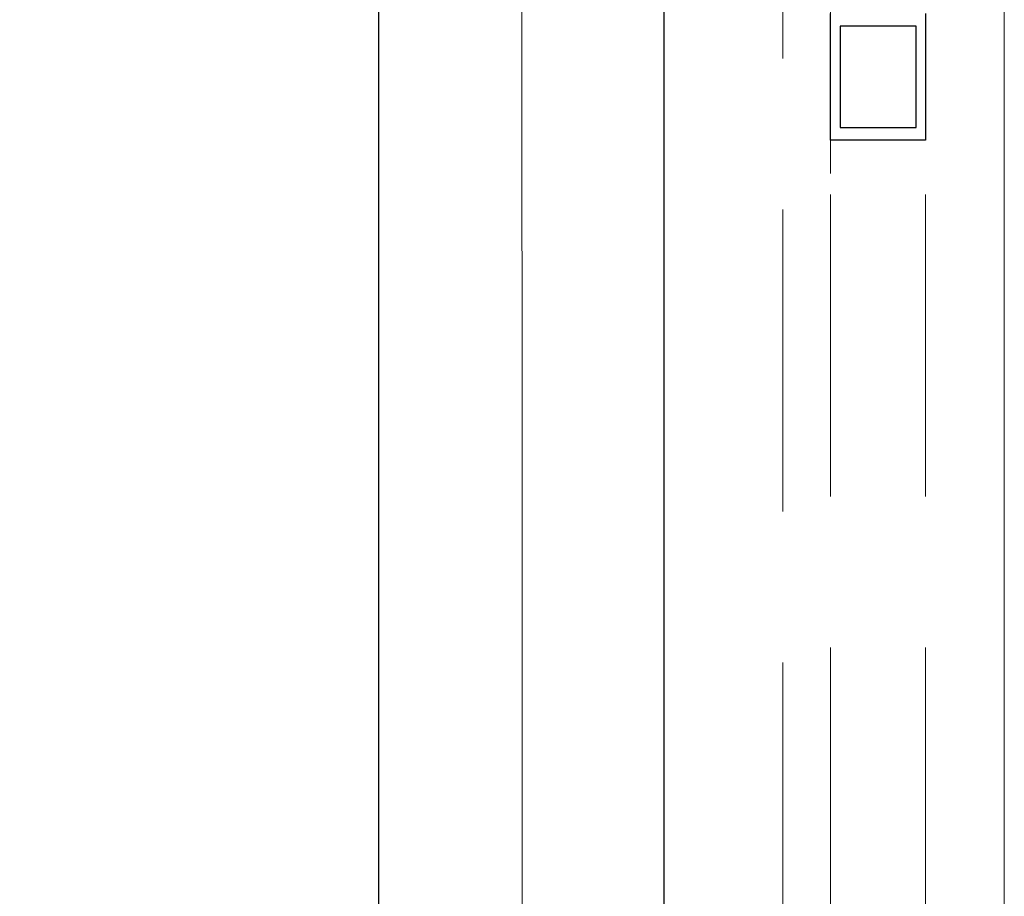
# Model space of a CAD drawing. Header units: millimetres. Extents: x -13532 to 2392, y -5241 to 5322.
# Tile 316 of 401: x -6984 to -6943, y 5030 to 5066. Entities that reach past the tile are written whole.
import ezdxf

# ---------------------------------------------------------------- set-up
doc = ezdxf.new("R2010")
doc.units = ezdxf.units.MM
doc.linetypes.add('DASHED', pattern=[19.05, 12.7, -6.35])
doc.linetypes.add('KRESKAKROPKA2', pattern=[12.7, 6.35, -3.175, 0, -3.175])
doc.layers.get('Defpoints').update_dxf_attribs({"true_color": 0xdae6d4})
for name, color, linetype, lineweight, true_color in [('a___wymiary', 7, 'Continuous', 5, 0x666666), ('KONSTRUKCJA - CIE - AGP1', 7, 'Continuous', 5, 0xbfbfbf), ('OSI', 7, 'KRESKAKROPKA2', 5, 0x7f7f7f), ('wymiary', 7, 'Continuous', 5, 0x7f7f7f), ('WYMIARY - AGP1', 7, 'Continuous', 5, 0x716d5a), ('zigzag - AGP1', 7, 'Continuous', 9, 0xa5a5a5)]:
    doc.layers.add(name, color=color, linetype=linetype, lineweight=lineweight, true_color=true_color)
for name, color, linetype, lineweight in [('cz-gr', 122, 'Continuous', 30), ('P-PRZEKROJOWE', 3, 'Continuous', 0), ('TS_INNE_OBIEKTY', 204, 'Continuous', 30)]:
    doc.layers.add(name, color=color, linetype=linetype, lineweight=lineweight)
doc.styles.add('ARIAL NARROW', font='ARIALN.TTF', dxfattribs={"width": 0.9})
doc.linetypes.add('ZIGZAG', pattern='A,0.00254,-5.08,[131,ltypeshp.shx,S=5.08,R=0,X=-5.08,Y=0],-10.16,[131,ltypeshp.shx,S=5.08,R=180,X=5.08,Y=0],-5.08', length=20.32254)
doc.dimstyles.new('wymiary agp1', dxfattribs={"dimtxt": 15, "dimasz": 5, "dimexe": 5, "dimexo": 5, "dimgap": 1.8, "dimtad": 1, "dimdec": 3, "dimrnd": 0.5, "dimdsep": 46, "dimtxsty": 'ARIAL NARROW', "dimblk": 'znacznik', "dimcen": 1.5, "dimse1": 1, "dimse2": 1, "dimclrd": 256, "dimclre": 256, "dimazin": 0, "dimtfac": 1, "dimtdec": 3, "dimtmove": 1, "dimatfit": 3, "dimldrblk": 'znacznik', "dimfxl": 1000, "dimfxlon": 1, "dimlwd": -1, "dimarcsym": 0})

# ---------------------------------------------------------------- blocks, each defined once
blk = doc.blocks.new('8')
at = {"layer": 'KONSTRUKCJA - CIE - AGP1', "linetype": 'DASHED'}
for p, q in [((4820.788, 14687.885), (4820.788, 14569.937)), ((4815.788, 14581.307), (4815.788, 14674.427)), ((4809.788, 14581.937), (4809.788, 14635.015)), ((4813.788, 14581.937), (4813.788, 14635.015))]:
    blk.add_line(p, q, dxfattribs=at)
at = {"layer": 'TS_INNE_OBIEKTY', "linetype": 'DASHED'}
for p, q in [((4809.788, 14640.35), (4809.788, 14635.015)), ((4813.788, 14635.015), (4813.788, 14640.35)), ((4810.188, 14635.549), (4810.188, 14639.817)), ((4810.188, 14639.817), (4813.388, 14639.817)), ((4813.388, 14639.817), (4813.388, 14635.549)), ((4813.388, 14635.549), (4810.188, 14635.549)), ((4809.788, 14635.015), (4813.788, 14635.015))]:
    blk.add_line(p, q, dxfattribs=at)
blk = doc.blocks.new('znacznik')
at = {"layer": 'a___wymiary'}
for p, q in [((0, 1.3936), (0, -1.3936)), ((1.3936, 0), (-1.3936, 0))]:
    blk.add_line(p, q, dxfattribs=at)
at = {"layer": 'a___wymiary', "const_width": 0.2}
blk.add_lwpolyline([(0.8759, 0.8759), (-0.8759, -0.8759)], dxfattribs=at)
blk = doc.blocks.new('*D4687')
at = {"layer": 'Defpoints', "color": 0}
for p in [(-7118.814, 5111.11), (-6971.417, 5111.11), (-7020.993, 5029.32)]:
    blk.add_point(p, dxfattribs=at)
at = {"layer": 'WYMIARY - AGP1'}
blk.add_line((-7118.814, 5034.32), (-7118.814, 5106.11), dxfattribs=at)
at = {"layer": 'WYMIARY - AGP1', "xscale": 5, "yscale": 5, "zscale": 5}
for p, rotation in [((-7118.814, 5111.11), 90), ((-7118.814, 5029.32), 270)]:
    blk.add_blockref('znacznik', p, dxfattribs=dict(at, rotation=rotation))
at = {"layer": 'WYMIARY - AGP1', "color": 18, "true_color": 0x000000, "insert": (-7128.272, 5070.215), "char_height": 15, "attachment_point": 5, "rotation": 90, "style": 'ARIAL NARROW'}
blk.add_mtext('82', dxfattribs=at)

msp = doc.modelspace()

# ---------------------------------------------------------------- linework, layer by layer
at = {"layer": 'cz-gr', "flags": 128}
for points in [[(-6969.415, 5155.1098), (-6969.415, 4997.5643)], [(-6957.4156, 5145.1091), (-6957.4157, 4997.5643)]]:
    msp.add_lwpolyline(points, dxfattribs=at)
at = {"layer": 'OSI', "linetype": 'KRESKAKROPKA2', "ltscale": 10}
msp.add_line((-6950.4152, 4424.3862), (-6950.4152, 5322.1171), dxfattribs=at)
at = {"layer": 'P-PRZEKROJOWE'}
msp.add_line((-6943.1092, 4990.4249), (-6943.1094, 5112.8446), dxfattribs=at)
at = {"layer": 'zigzag - AGP1', "linetype": 'ZIGZAG'}
msp.add_lwpolyline([(-6963.3674, 4997.562), (-6963.4149, 5155.1098)], dxfattribs=at)

# ---------------------------------------------------------------- block references
at = {"layer": 'wymiary', "xscale": -1}
msp.add_blockref('8', (-2136.6278, -9573.7277), dxfattribs=at)

# ---------------------------------------------------------------- dimensions: what is measured, and where the dimension line sits
at = {"layer": 'WYMIARY - AGP1'}
dim = msp.add_linear_dim(base=(-7118.8135, 5111.1098), p1=(-7020.9931, 5029.3197), p2=(-6971.4166, 5111.1098), angle=90, dimstyle='wymiary agp1', dxfattribs=at)
dim.commit()
dim.dimension.update_dxf_attribs({"geometry": '*D4687', "text_midpoint": (-7128.2721, 5070.2147)})

doc.saveas('drawing.dxf')
